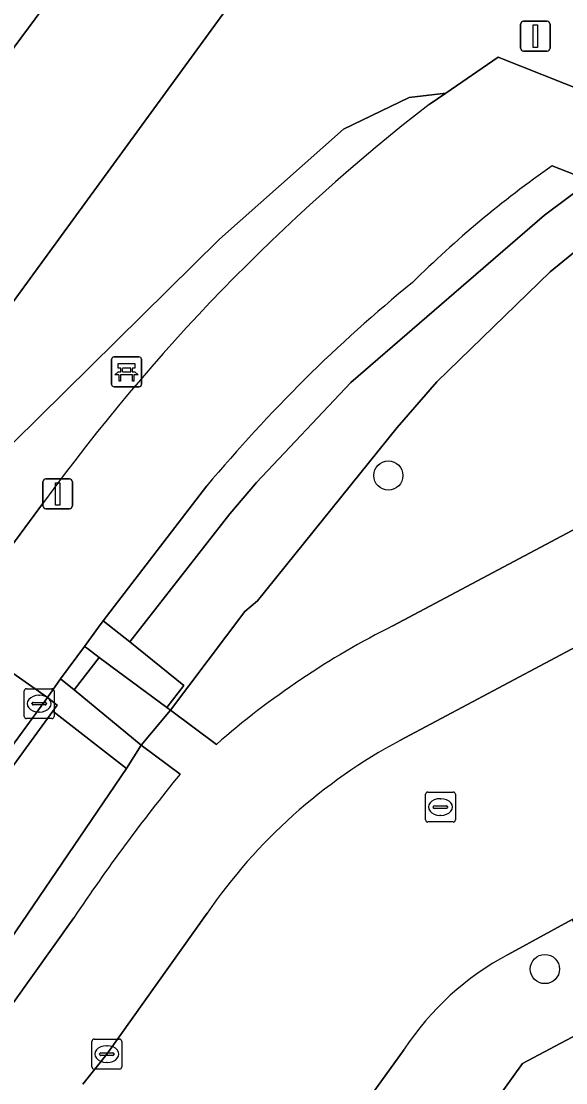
# Model space of a CAD drawing. Extents: x 159674 to 160531, y 382172 to 382904.
# Drawn here: x 159877.23 to 159895.47, y 382366.41 to 382401.95 of the extents above; entities that cross this region are included whole.
import ezdxf

# ---------------------------------------------------------------- set-up
doc = ezdxf.new("R2010")
doc.units = 0
for name, color, linetype in [('IMGEO_Bank', 7, 'Continuous'), ('IMGEO_Boom', 7, 'Continuous'), ('IMGEO_Groenvoorziening', 7, 'Continuous'), ('IMGEO_Kolk', 7, 'Continuous'), ('IMGEO_Lichtmast', 7, 'Continuous'), ('IMGEO_Muur', 7, 'Continuous'), ('IMGEO_Parkeervlak_open', 7, 'Continuous'), ('IMGEO_Rijbaan_lokaal_open', 7, 'Continuous'), ('IMGEO_Rioolput', 7, 'Continuous'), ('IMGEO_Terreindeel_open', 7, 'Continuous'), ('IMGEO_Voetpad_open', 7, 'Continuous')]:
    doc.layers.add(name, color=color, linetype=linetype)

msp = doc.modelspace()

# ---------------------------------------------------------------- linework, layer by layer
at = {"layer": 'IMGEO_Bank'}
for p, q in [((159880.261, 382389.786), (159880.261, 382390.627)), ((159880.261, 382390.627), (159880.261, 382389.786)), ((159880.336, 382390.711), (159881.177, 382390.711)), ((159881.177, 382390.711), (159880.336, 382390.711)), ((159881.261, 382390.636), (159881.261, 382389.795)), ((159881.261, 382389.795), (159881.261, 382390.636)), ((159880.57, 382390.217), (159880.57, 382390.323)), ((159880.614, 382390.323), (159880.614, 382390.217)), ((159880.902, 382390.329), (159880.62, 382390.329)), ((159880.908, 382390.217), (159880.908, 382390.323)), ((159880.952, 382390.323), (159880.952, 382390.217)), ((159880.958, 382390.109), (159880.565, 382390.109)), ((159880.62, 382390.211), (159880.902, 382390.211)), ((159881.186, 382389.711), (159880.345, 382389.711)), ((159880.345, 382389.711), (159881.186, 382389.711))]:
    msp.add_line(p, q, dxfattribs=at)
for points in [[(159880.564, 382390.329), (159880.478, 382390.329), (159880.478, 382390.49), (159881.041, 382390.49), (159881.041, 382390.329), (159880.958, 382390.329)], [(159880.508, 382390.109), (159880.366, 382390.109), (159880.478, 382390.211), (159880.564, 382390.211)], [(159880.558, 382390.102), (159880.558, 382389.895), (159880.515, 382389.895), (159880.515, 382390.102)], [(159880.958, 382390.211), (159881.041, 382390.211), (159881.153, 382390.109), (159881.014, 382390.109)], [(159881.008, 382390.102), (159881.008, 382389.895), (159880.964, 382389.895), (159880.964, 382390.102)]]:
    msp.add_lwpolyline(points, dxfattribs=at)
for centre, radius, start, end in [((159880.339, 382390.633), 0.0779, 92.4484, 184.2845), ((159880.339, 382390.633), 0.0779, 92.4484, 184.2845), ((159881.183, 382390.633), 0.0779, 2.4484, 94.2845), ((159881.183, 382390.633), 0.0779, 2.4484, 94.2845), ((159880.563, 382390.322), 0.00671, 2.8957, 87.1043), ((159880.62, 382390.322), 0.00671, 92.8957, 177.1043), ((159880.902, 382390.322), 0.00671, 2.8957, 87.1043), ((159880.959, 382390.322), 0.00671, 92.8957, 177.1043), ((159880.508, 382390.102), 0.00671, 2.8957, 87.1043), ((159880.565, 382390.102), 0.00671, 92.8957, 177.1043), ((159880.563, 382390.218), 0.00671, 272.8957, 357.1043), ((159880.62, 382390.218), 0.00671, 182.8957, 267.1043), ((159880.902, 382390.218), 0.00671, 272.8957, 357.1043), ((159880.959, 382390.218), 0.00671, 182.8957, 267.1043), ((159880.957, 382390.102), 0.00671, 2.8957, 87.1043), ((159881.014, 382390.102), 0.00671, 92.8957, 177.1043), ((159880.339, 382389.789), 0.0779, 182.4484, 274.2845), ((159880.339, 382389.789), 0.0779, 182.4484, 274.2845), ((159881.183, 382389.789), 0.0779, 272.4484, 4.2845), ((159881.183, 382389.789), 0.0779, 272.4484, 4.2845)]:
    msp.add_arc(centre, radius, start, end, dxfattribs=at)
at = {"layer": 'IMGEO_Boom'}
for centre in [(159889.529, 382386.74), (159894.772, 382370.219)]:
    msp.add_circle(centre, 0.489, dxfattribs=at)
at = {"layer": 'IMGEO_Groenvoorziening'}
for points in [[(159868.258, 382453.114), (159863.479, 382450.063), (159862.03, 382448.911), (159850.847, 382433.63), (159852.596, 382432.305), (159852.625, 382432.345), (159859.644, 382427.226), (159860.603, 382428.467), (159857.001, 382431.167), (159853.007, 382434.129), (159860.134, 382443.685), (159862.627, 382447.028), (159866.632, 382443.882), (159870.892, 382446.665), (159890.819, 382416.787), (159886.628, 382414.084), (159890.557, 382411.207), (159865.539, 382376.908), (159861.889, 382379.402)], [(159860.819, 382379.287), (159860.432, 382378.766), (159860.729, 382378.553), (159865.657, 382375.063), (159871.522, 382382.015), (159876.973, 382387.841), (159883.871, 382394.651), (159888.029, 382398.333), (159890.225, 382399.4), (159891.451, 382399.544), (159893.207, 382400.75), (159899.174, 382398.377), (159900.301, 382397.928), (159904.315, 382396.332), (159907.181, 382391.009), (159908.813, 382391.876), (159909.248, 382392.109), (159889.372, 382421.597), (159868.258, 382453.114)], [(159958.199, 382401.124), (159960.984, 382395.891), (159961.672, 382396.257), (159966.549, 382387.076), (159951.046, 382378.827), (159935.509, 382370.559), (159919.971, 382362.292), (159904.434, 382354.024), (159899.56, 382363.206), (159900.148, 382363.519), (159897.359, 382368.831), (159897.322, 382368.812), (159894.018, 382367.057), (159888.032, 382358.712), (159893.426, 382354.811), (159896.041, 382352.9), (159899.107, 382350.689), (159925.951, 382331.335), (159937.083, 382337.299), (159935.493, 382340.283), (159938.868, 382342.054)], [(159890.901, 382399.166), (159891.451, 382399.544), (159890.225, 382399.4), (159888.029, 382398.333), (159883.871, 382394.651), (159876.973, 382387.841), (159871.522, 382382.015), (159865.657, 382375.063), (159868.203, 382373.229), (159874.502, 382381.855), (159874.847, 382381.602), (159877.984, 382385.834)], [(159883.45, 382386.393), (159879.981, 382381.877), (159880.868, 382381.168), (159884.215, 382385.459), (159885.111, 382386.512), (159888.277, 382389.857), (159894.758, 382395.456), (159896.302, 382396.602), (159895.015, 382397.11)], [(159897.904, 382395.97), (159894.953, 382393.558), (159891.149, 382389.882), (159889.821, 382388.351), (159885.15, 382382.548), (159884.721, 382382.187), (159882.23, 382378.883)], [(159889.684, 382381.711), (159903.975, 382389.305)], [(159882.23, 382378.883), (159883.769, 382377.74)], [(159882.553, 382376.739), (159881.255, 382377.712), (159880.756, 382376.929), (159874.898, 382368.327)], [(159876.914, 382369.017), (159878.993, 382371.929)]]:
    msp.add_lwpolyline(points, dxfattribs=at)
for points in [[(159896.302, 382396.602), (159894.758, 382395.456), (159888.277, 382389.857), (159885.111, 382386.512), (159884.215, 382385.459), (159880.868, 382381.168), (159882.682, 382379.715), (159882.106, 382378.975), (159882.23, 382378.883), (159884.721, 382382.187), (159885.15, 382382.548), (159889.821, 382388.351), (159891.149, 382389.882), (159894.953, 382393.558), (159897.904, 382395.97)], [(159880.756, 382376.929), (159878.288, 382378.849), (159872.134, 382370.397), (159874.723, 382368.425), (159874.898, 382368.327)]]:
    msp.add_lwpolyline(points, close=True, dxfattribs=at)
for centre, radius, start, end in [((159931.065, 382347.329), 65.576, 127.76888, 144.04268), ((159915.978, 382367.257), 36.478, 125.0759, 134.6581), ((159922.425, 382353.866), 50.765, 129.2031, 140.1528), ((159902.435, 382356.328), 28.406, 116.6712, 131.0792), ((159930.576, 382337.473), 62.033, 140.72928, 146.2586)]:
    msp.add_arc(centre, radius, start, end, dxfattribs=at)
at = {"layer": 'IMGEO_Kolk'}
for p, q in [((159877.41, 382379.603), (159878.262, 382379.603)), ((159877.335, 382378.677), (159877.335, 382379.529)), ((159877.823, 382379.383), (159877.848, 382379.383)), ((159878.336, 382379.529), (159878.336, 382378.677)), ((159877.594, 382379.097), (159877.594, 382379.109)), ((159878.032, 382379.06), (159877.634, 382379.06)), ((159877.637, 382379.146), (159878.035, 382379.146)), ((159878.078, 382379.109), (159878.078, 382379.097)), ((159878.262, 382378.603), (159877.41, 382378.603)), ((159877.846, 382378.823), (159877.821, 382378.823)), ((159879.675, 382367.872), (159880.527, 382367.872)), ((159879.6, 382366.946), (159879.6, 382367.798)), ((159880.088, 382367.652), (159880.113, 382367.652)), ((159880.601, 382367.798), (159880.601, 382366.946)), ((159879.859, 382367.366), (159879.859, 382367.378)), ((159880.297, 382367.329), (159879.899, 382367.329)), ((159879.902, 382367.415), (159880.3, 382367.415)), ((159880.343, 382367.378), (159880.343, 382367.366)), ((159880.527, 382366.872), (159879.675, 382366.872)), ((159880.111, 382367.092), (159880.086, 382367.092))]:
    msp.add_line(p, q, dxfattribs=at)
for points in [[(159877.41, 382379.603), (159878.262, 382379.603)], [(159877.335, 382378.677), (159877.335, 382379.529)], [(159878.336, 382379.529), (159878.336, 382378.677)], [(159878.262, 382378.603), (159877.41, 382378.603)], [(159879.675, 382367.872), (159880.527, 382367.872)], [(159879.6, 382366.946), (159879.6, 382367.798)], [(159880.601, 382367.798), (159880.601, 382366.946)], [(159880.527, 382366.872), (159879.675, 382366.872)]]:
    msp.add_lwpolyline(points, dxfattribs=at)
for centre, radius, start, end in [((159877.412, 382379.527), 0.0765, 91.552, 178.448), ((159877.412, 382379.527), 0.0765, 91.552, 178.448), ((159878.26, 382379.527), 0.0765, 1.552, 88.448), ((159878.26, 382379.527), 0.0765, 1.552, 88.448), ((159877.634, 382379.106), 0.0403, 85.8775, 175.7526), ((159877.631, 382379.096), 0.0366, 178.938, 274.7102), ((159878.035, 382379.103), 0.043, 264.8664, 352.4533), ((159878.039, 382379.108), 0.0386, 1.7309, 96.639), ((159877.412, 382378.679), 0.0765, 181.552, 268.448), ((159877.412, 382378.679), 0.0765, 181.552, 268.448), ((159878.26, 382378.679), 0.0765, 271.552, 358.448), ((159878.26, 382378.679), 0.0765, 271.552, 358.448), ((159879.677, 382367.796), 0.0765, 91.552, 178.448), ((159879.677, 382367.796), 0.0765, 91.552, 178.448), ((159880.525, 382367.796), 0.0765, 1.552, 88.448), ((159880.525, 382367.796), 0.0765, 1.552, 88.448), ((159879.899, 382367.375), 0.0403, 85.8775, 175.7526), ((159879.896, 382367.365), 0.0366, 178.938, 274.7102), ((159880.3, 382367.372), 0.043, 264.8664, 352.4533), ((159880.304, 382367.377), 0.0386, 1.7309, 96.639), ((159879.677, 382366.948), 0.0765, 181.552, 268.448), ((159879.677, 382366.948), 0.0765, 181.552, 268.448), ((159880.525, 382366.948), 0.0765, 271.552, 358.448), ((159880.525, 382366.948), 0.0765, 271.552, 358.448)]:
    msp.add_arc(centre, radius, start, end, dxfattribs=at)
for centre, major_axis, ratio, start_param, end_param in [((159877.822, 382379.103), (-0.387, 0.002), 0.722429, 4.712389, 7.853982), ((159877.847, 382379.103), (-0.39, 0.002), 0.717154, 1.570796, 4.712389), ((159880.087, 382367.372), (-0.387, 0.002), 0.722429, 4.712389, 7.853982), ((159880.112, 382367.372), (-0.39, 0.002), 0.717154, 1.570796, 4.712389)]:
    msp.add_ellipse(centre, major_axis=major_axis, ratio=ratio, start_param=start_param, end_param=end_param, dxfattribs=at)
at = {"layer": 'IMGEO_Lichtmast'}
for p, q in [((159893.96, 382401.049), (159893.96, 382401.849)), ((159893.96, 382401.849), (159893.96, 382401.049)), ((159894.06, 382401.949), (159894.85, 382401.949)), ((159894.85, 382401.949), (159894.06, 382401.949)), ((159894.95, 382401.849), (159894.95, 382401.049)), ((159894.95, 382401.049), (159894.95, 382401.849)), ((159894.85, 382400.949), (159894.06, 382400.949)), ((159894.06, 382400.949), (159894.85, 382400.949)), ((159877.958, 382385.726), (159877.958, 382386.526)), ((159877.958, 382386.526), (159877.958, 382385.726)), ((159878.058, 382386.626), (159878.848, 382386.626)), ((159878.848, 382386.626), (159878.058, 382386.626)), ((159878.948, 382386.526), (159878.948, 382385.726)), ((159878.948, 382385.726), (159878.948, 382386.526)), ((159878.848, 382385.626), (159878.058, 382385.626)), ((159878.058, 382385.626), (159878.848, 382385.626))]:
    msp.add_line(p, q, dxfattribs=at)
for points in [[(159894.38, 382401.824), (159894.53, 382401.824), (159894.53, 382401.074), (159894.38, 382401.074), (159894.38, 382401.824)], [(159878.378, 382386.501), (159878.528, 382386.501), (159878.528, 382385.751), (159878.378, 382385.751), (159878.378, 382386.501)]]:
    msp.add_lwpolyline(points, dxfattribs=at)
for centre, start, end in [((159894.06, 382401.849), 90, 180), ((159894.06, 382401.849), 90, 180), ((159894.85, 382401.849), 0, 90), ((159894.85, 382401.849), 360, 90), ((159894.06, 382401.049), 180, 270), ((159894.06, 382401.049), 180, 270), ((159894.85, 382401.049), 270, 0), ((159894.85, 382401.049), 270, 0), ((159878.058, 382386.526), 90, 180), ((159878.058, 382386.526), 90, 180), ((159878.848, 382386.526), 0, 90), ((159878.848, 382386.526), 360, 90), ((159878.058, 382385.726), 180, 270), ((159878.058, 382385.726), 180, 270), ((159878.848, 382385.726), 270, 0), ((159878.848, 382385.726), 270, 0)]:
    msp.add_arc(centre, 0.1, start, end, dxfattribs=at)
at = {"layer": 'IMGEO_Muur'}
msp.add_lwpolyline([(159878.288, 382378.849), (159878.44, 382379.058), (159878.11, 382379.305), (159871.743, 382370.591), (159872.134, 382370.397)], close=True, dxfattribs=at)
at = {"layer": 'IMGEO_Parkeervlak_open'}
for points in [[(159890.557, 382411.207), (159886.628, 382414.084), (159860.819, 382379.287)], [(159861.889, 382379.402), (159865.539, 382376.908), (159890.557, 382411.207)]]:
    msp.add_lwpolyline(points, dxfattribs=at)
at = {"layer": 'IMGEO_Rijbaan_lokaal_open'}
for points in [[(159855.462, 382383.204), (159855.086, 382382.703), (159855.186, 382382.63), (159860.432, 382378.766), (159860.819, 382379.287), (159886.628, 382414.084), (159866.632, 382443.882)], [(159910.565, 382379.779), (159906.798, 382386.87), (159897.21, 382381.749), (159889.919, 382377.867)], [(159893.546, 382370.71), (159895.682, 382371.875), (159901.269, 382374.853)], [(159883.458, 382372.086), (159880.102, 382367.372), (159879.296, 382366.367)], [(159885.844, 382361.499), (159886.46, 382362.547), (159890.061, 382367.531)]]:
    msp.add_lwpolyline(points, dxfattribs=at)
for centre, radius, start, end in [((159898.519, 382361.755), 18.263, 118.0903, 145.551), ((159898.039, 382362.285), 9.549, 118.0704, 146.6714)]:
    msp.add_arc(centre, radius, start, end, dxfattribs=at)
at = {"layer": 'IMGEO_Rioolput'}
for p, q in [((159890.773, 382375.216), (159890.773, 382376.068)), ((159890.848, 382376.142), (159891.7, 382376.142)), ((159891.774, 382376.068), (159891.774, 382375.216)), ((159891.075, 382375.685), (159891.473, 382375.685)), ((159891.261, 382375.922), (159891.286, 382375.922)), ((159891.032, 382375.636), (159891.032, 382375.648)), ((159891.47, 382375.599), (159891.072, 382375.599)), ((159891.284, 382375.362), (159891.259, 382375.362)), ((159891.516, 382375.648), (159891.516, 382375.636)), ((159891.7, 382375.142), (159890.848, 382375.142))]:
    msp.add_line(p, q, dxfattribs=at)
for points in [[(159890.773, 382375.216), (159890.773, 382376.068)], [(159890.848, 382376.142), (159891.7, 382376.142)], [(159891.774, 382376.068), (159891.774, 382375.216)], [(159891.7, 382375.142), (159890.848, 382375.142)]]:
    msp.add_lwpolyline(points, dxfattribs=at)
for centre, radius, start, end in [((159890.85, 382376.066), 0.0765, 91.552, 178.448), ((159890.85, 382376.066), 0.0765, 91.552, 178.448), ((159891.698, 382376.066), 0.0765, 1.552, 88.448), ((159891.698, 382376.066), 0.0765, 1.552, 88.448), ((159891.072, 382375.645), 0.0403, 85.8775, 175.7526), ((159891.477, 382375.647), 0.0386, 1.7309, 96.639), ((159891.069, 382375.635), 0.0366, 178.938, 274.7102), ((159891.473, 382375.642), 0.043, 264.8664, 352.4533), ((159890.85, 382375.218), 0.0765, 181.552, 268.448), ((159890.85, 382375.218), 0.0765, 181.552, 268.448), ((159891.698, 382375.218), 0.0765, 271.552, 358.448), ((159891.698, 382375.218), 0.0765, 271.552, 358.448)]:
    msp.add_arc(centre, radius, start, end, dxfattribs=at)
for centre, major_axis, ratio, start_param, end_param in [((159891.26, 382375.642), (-0.387, 0.002), 0.722429, 4.712389, 7.853982), ((159891.285, 382375.642), (-0.39, 0.002), 0.717154, 1.570796, 4.712389)]:
    msp.add_ellipse(centre, major_axis=major_axis, ratio=ratio, start_param=start_param, end_param=end_param, dxfattribs=at)
at = {"layer": 'IMGEO_Terreindeel_open'}
for points in [[(159879.981, 382381.877), (159879.827, 382381.668), (159879.351, 382381.021), (159879.453, 382380.945), (159879.847, 382380.652), (159880.239, 382380.361), (159882.106, 382378.975), (159882.682, 382379.715), (159880.868, 382381.168)], [(159878.288, 382378.849), (159880.756, 382376.929), (159881.255, 382377.712), (159879.004, 382379.564), (159878.551, 382379.937), (159878.11, 382379.305), (159878.44, 382379.058)]]:
    msp.add_lwpolyline(points, close=True, dxfattribs=at)
at = {"layer": 'IMGEO_Voetpad_open'}
for points in [[(159964.863, 382421.789), (159961.663, 382420.078), (159960.402, 382419.404), (159955.991, 382417.045), (159955.44, 382416.75), (159944.408, 382410.851), (159941.502, 382409.297), (159938.215, 382407.586), (159929.814, 382403.078), (159927.732, 382401.96), (159924.556, 382400.256), (159914.132, 382394.686), (159914.011, 382394.622), (159912.019, 382393.591), (159909.248, 382392.109), (159908.813, 382391.876), (159907.181, 382391.009), (159903.975, 382389.305), (159889.684, 382381.711)], [(159895.015, 382397.11), (159896.302, 382396.602), (159897.904, 382395.97), (159901.026, 382394.738), (159903.975, 382389.305), (159907.181, 382391.009), (159904.315, 382396.332), (159900.301, 382397.928), (159899.174, 382398.377), (159893.207, 382400.75), (159891.451, 382399.544), (159890.901, 382399.166)], [(159889.919, 382377.867), (159897.21, 382381.749), (159906.798, 382386.87), (159914.495, 382390.981), (159915.606, 382391.545), (159926.173, 382397.188), (159931.751, 382400.186)], [(159877.984, 382385.834), (159874.847, 382381.602), (159878.11, 382379.305), (159878.551, 382379.937), (159879.351, 382381.021), (159879.827, 382381.668), (159879.981, 382381.877), (159883.45, 382386.393)], [(159883.769, 382377.74), (159882.23, 382378.883), (159881.255, 382377.712), (159882.553, 382376.739)], [(159878.993, 382371.929), (159876.914, 382369.017)], [(159879.296, 382366.367), (159880.102, 382367.372), (159883.458, 382372.086)], [(159949.672, 382314.284), (159928.126, 382329.843), (159925.951, 382331.335), (159899.107, 382350.689), (159896.041, 382352.9), (159893.426, 382354.811), (159888.032, 382358.712), (159894.018, 382367.057), (159897.322, 382368.812), (159895.682, 382371.875), (159893.546, 382370.71)], [(159890.061, 382367.531), (159886.46, 382362.547), (159885.844, 382361.499)]]:
    msp.add_lwpolyline(points, dxfattribs=at)
for points in [[(159868.517, 382372.937), (159871.743, 382370.591), (159878.11, 382379.305), (159874.847, 382381.602)], [(159879.004, 382379.564), (159879.847, 382380.652), (159879.453, 382380.945), (159879.351, 382381.021), (159878.551, 382379.937)], [(159881.255, 382377.712), (159882.23, 382378.883), (159882.106, 382378.975), (159880.239, 382380.361), (159879.847, 382380.652), (159879.004, 382379.564)]]:
    msp.add_lwpolyline(points, close=True, dxfattribs=at)
for centre, radius, start, end in [((159931.065, 382347.329), 65.576, 127.76888, 144.04268), ((159915.978, 382367.257), 36.478, 125.0759, 134.6581), ((159922.425, 382353.866), 50.765, 129.2031, 140.1528), ((159902.435, 382356.328), 28.406, 116.6712, 131.0792), ((159898.519, 382361.755), 18.263, 118.0903, 145.551), ((159930.576, 382337.473), 62.033, 140.72928, 146.2586), ((159898.039, 382362.285), 9.549, 118.0704, 146.6714)]:
    msp.add_arc(centre, radius, start, end, dxfattribs=at)

doc.saveas('drawing.dxf')
